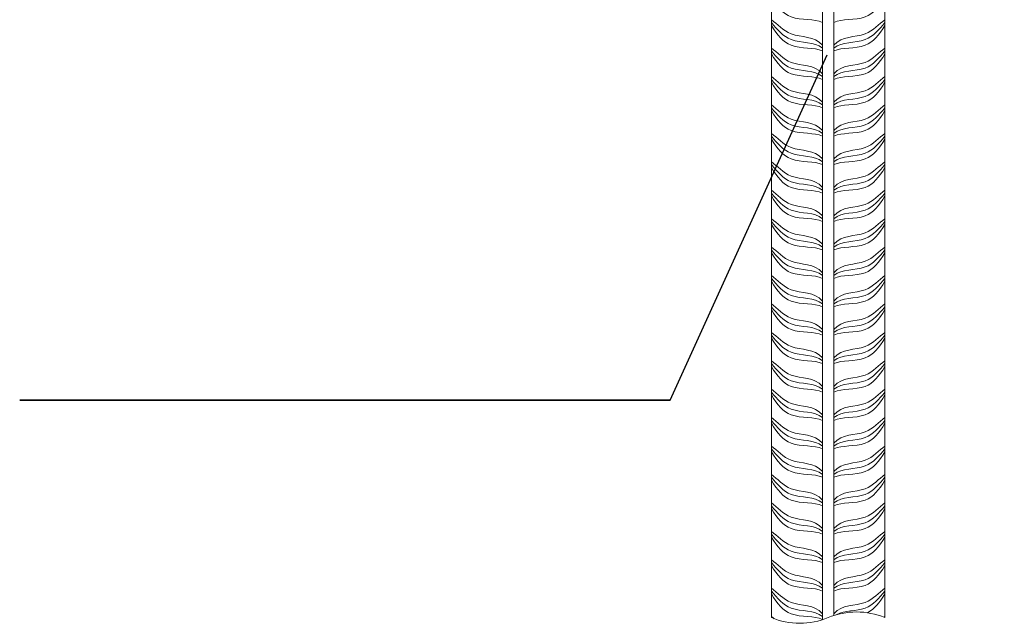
# Model space of a CAD drawing. Header units: millimetres. Extents: x -33345 to 4712671, y -3392 to 121473.
# Tile 471 of 656: x 2339005 to 2342181, y 76137 to 78083. Entities that reach past the tile are written whole.
import ezdxf

# ---------------------------------------------------------------- set-up
doc = ezdxf.new("R2010")
doc.units = ezdxf.units.MM
for name, color, linetype, lineweight in [('Lina', 7, 'Continuous', 20), ('РАЗМЕРЫ', 172, 'Continuous', 13), ('Штриховая-АСО', 8, 'Continuous', 15)]:
    doc.layers.add(name, color=color, linetype=linetype, lineweight=lineweight)
doc.styles.add('SHahzod', font='times.ttf')
doc.dimstyles.new('SHOH 100', dxfattribs={"dimtxt": 500, "dimasz": 200, "dimexe": 100, "dimexo": 50, "dimgap": 125, "dimtad": 1, "dimdec": 0, "dimtxsty": 'SHahzod', "dimblk": 'OBLIQUE', "dimcen": 200, "dimdle": 150, "dimadec": 0, "dimazin": 0, "dimtfac": 1, "dimtdec": 0, "dimtmove": 0, "dimatfit": 3, "dimfxl": 100, "dimlwd": 9, "dimlwe": 9, "dimarcsym": 0})

# ---------------------------------------------------------------- blocks, each defined once
blk = doc.blocks.new('_Oblique')
at = {"color": 0, "linetype": 'ByBlock', "lineweight": -2}
blk.add_line((-0.5, -0.5), (0.5, 0.5), dxfattribs=at)
blk = doc.blocks.new('asdfsad')
blk.add_lwpolyline([(1259331.3, -416849), (1259883.6, -415633.3)])
blk.add_lwpolyline([(1257041.1, -416849), (1259331.3, -416849)], close=True)
at = {"layer": 'Lina'}
blk.add_lwpolyline([(1260086.9, -417613.7), (1260086.9, -413450.2), (1259686.9, -413450.2), (1259686.9, -417613.7)], dxfattribs=at)
at = {"layer": 'РАЗМЕРЫ', "linetype": 'Continuous'}
blk.add_lwpolyline([(1259686.9, -417613.7, 0.2), (1259886.9, -417613.7, -0.2), (1260086.9, -417613.7)], format="xyb", dxfattribs=at)
at = {"layer": 'Штриховая-АСО'}
blk.add_lwpolyline([(1259906.9, -417606.3), (1259906.9, -413450.2), (1259866.9, -413450.2), (1259866.9, -417621.1)], dxfattribs=at)
for points, knots in [([(1259686.9, -415430.2), (1259707.8, -415464.8), (1259754.3, -415519.8), (1259838.6, -415506), (1259866.9, -415520.2)], [0, 0, 0, 0, 4.609772, 10.310649, 10.310649, 10.310649, 10.310649]), ([(1260086.9, -415430.2), (1260066.1, -415464.8), (1260019.5, -415519.8), (1259935.3, -415506), (1259906.9, -415520.2)], [0, 0, 0, 0, 4.609772, 10.310649, 10.310649, 10.310649, 10.310649]), ([(1259686.9, -415510.2), (1259707.8, -415524.8), (1259754.3, -415579.8), (1259838.6, -415566), (1259866.9, -415600.2)], [0, 0, 0, 0, 4.609772, 10.310649, 10.310649, 10.310649, 10.310649]), ([(1259686.9, -415510.2), (1259707.8, -415524.8), (1259754.3, -415579.8), (1259838.6, -415566), (1259866.9, -415600.2)], [0, 0, 0, 0, 4.609772, 10.310649, 10.310649, 10.310649, 10.310649]), ([(1260086.9, -415510.2), (1260066.1, -415524.8), (1260019.5, -415579.8), (1259935.3, -415566), (1259906.9, -415600.2)], [0, 0, 0, 0, 4.609772, 10.310649, 10.310649, 10.310649, 10.310649]), ([(1260086.9, -415510.2), (1260066.1, -415524.8), (1260019.5, -415579.8), (1259935.3, -415566), (1259906.9, -415600.2)], [0, 0, 0, 0, 4.609772, 10.310649, 10.310649, 10.310649, 10.310649]), ([(1259686.9, -415520.2), (1259707.8, -415544.8), (1259754.3, -415599.8), (1259838.6, -415586), (1259866.9, -415610.2)], [0, 0, 0, 0, 4.609772, 10.310649, 10.310649, 10.310649, 10.310649]), ([(1259686.9, -415520.2), (1259707.8, -415544.8), (1259754.3, -415599.8), (1259838.6, -415586), (1259866.9, -415610.2)], [0, 0, 0, 0, 4.609772, 10.310649, 10.310649, 10.310649, 10.310649]), ([(1259686.9, -415530.2), (1259707.8, -415564.8), (1259754.3, -415619.8), (1259838.6, -415606), (1259866.9, -415620.2)], [0, 0, 0, 0, 4.609772, 10.310649, 10.310649, 10.310649, 10.310649]), ([(1259686.9, -415530.2), (1259707.8, -415564.8), (1259754.3, -415619.8), (1259838.6, -415606), (1259866.9, -415620.2)], [0, 0, 0, 0, 4.609772, 10.310649, 10.310649, 10.310649, 10.310649]), ([(1260086.9, -415520.2), (1260066.1, -415544.8), (1260019.5, -415599.8), (1259935.3, -415586), (1259906.9, -415610.2)], [0, 0, 0, 0, 4.609772, 10.310649, 10.310649, 10.310649, 10.310649]), ([(1260086.9, -415520.2), (1260066.1, -415544.8), (1260019.5, -415599.8), (1259935.3, -415586), (1259906.9, -415610.2)], [0, 0, 0, 0, 4.609772, 10.310649, 10.310649, 10.310649, 10.310649]), ([(1260086.9, -415530.2), (1260066.1, -415564.8), (1260019.5, -415619.8), (1259935.3, -415606), (1259906.9, -415620.2)], [0, 0, 0, 0, 4.609772, 10.310649, 10.310649, 10.310649, 10.310649]), ([(1260086.9, -415530.2), (1260066.1, -415564.8), (1260019.5, -415619.8), (1259935.3, -415606), (1259906.9, -415620.2)], [0, 0, 0, 0, 4.609772, 10.310649, 10.310649, 10.310649, 10.310649]), ([(1259686.9, -415610.2), (1259707.8, -415624.8), (1259754.3, -415679.8), (1259838.6, -415666), (1259866.9, -415700.2)], [0, 0, 0, 0, 4.609772, 10.310649, 10.310649, 10.310649, 10.310649]), ([(1260086.9, -415610.2), (1260066.1, -415624.8), (1260019.5, -415679.8), (1259935.3, -415666), (1259906.9, -415700.2)], [0, 0, 0, 0, 4.609772, 10.310649, 10.310649, 10.310649, 10.310649]), ([(1259686.9, -415620.2), (1259707.8, -415644.8), (1259754.3, -415699.8), (1259838.6, -415686), (1259866.9, -415710.2)], [0, 0, 0, 0, 4.609772, 10.310649, 10.310649, 10.310649, 10.310649]), ([(1259686.9, -415630.2), (1259707.8, -415664.8), (1259754.3, -415719.8), (1259838.6, -415706), (1259866.9, -415720.2)], [0, 0, 0, 0, 4.609772, 10.310649, 10.310649, 10.310649, 10.310649]), ([(1260086.9, -415620.2), (1260066.1, -415644.8), (1260019.5, -415699.8), (1259935.3, -415686), (1259906.9, -415710.2)], [0, 0, 0, 0, 4.609772, 10.310649, 10.310649, 10.310649, 10.310649]), ([(1260086.9, -415630.2), (1260066.1, -415664.8), (1260019.5, -415719.8), (1259935.3, -415706), (1259906.9, -415720.2)], [0, 0, 0, 0, 4.609772, 10.310649, 10.310649, 10.310649, 10.310649]), ([(1259686.9, -415710.2), (1259707.8, -415724.8), (1259754.3, -415779.8), (1259838.6, -415766), (1259866.9, -415800.2)], [0, 0, 0, 0, 4.609772, 10.310649, 10.310649, 10.310649, 10.310649]), ([(1259686.9, -415710.2), (1259707.8, -415724.8), (1259754.3, -415779.8), (1259838.6, -415766), (1259866.9, -415800.2)], [0, 0, 0, 0, 4.609772, 10.310649, 10.310649, 10.310649, 10.310649]), ([(1259686.9, -415720.2), (1259707.8, -415744.8), (1259754.3, -415799.8), (1259838.6, -415786), (1259866.9, -415810.2)], [0, 0, 0, 0, 4.609772, 10.310649, 10.310649, 10.310649, 10.310649]), ([(1259686.9, -415720.2), (1259707.8, -415744.8), (1259754.3, -415799.8), (1259838.6, -415786), (1259866.9, -415810.2)], [0, 0, 0, 0, 4.609772, 10.310649, 10.310649, 10.310649, 10.310649]), ([(1260086.9, -415710.2), (1260066.1, -415724.8), (1260019.5, -415779.8), (1259935.3, -415766), (1259906.9, -415800.2)], [0, 0, 0, 0, 4.609772, 10.310649, 10.310649, 10.310649, 10.310649]), ([(1260086.9, -415710.2), (1260066.1, -415724.8), (1260019.5, -415779.8), (1259935.3, -415766), (1259906.9, -415800.2)], [0, 0, 0, 0, 4.609772, 10.310649, 10.310649, 10.310649, 10.310649]), ([(1260086.9, -415720.2), (1260066.1, -415744.8), (1260019.5, -415799.8), (1259935.3, -415786), (1259906.9, -415810.2)], [0, 0, 0, 0, 4.609772, 10.310649, 10.310649, 10.310649, 10.310649]), ([(1260086.9, -415720.2), (1260066.1, -415744.8), (1260019.5, -415799.8), (1259935.3, -415786), (1259906.9, -415810.2)], [0, 0, 0, 0, 4.609772, 10.310649, 10.310649, 10.310649, 10.310649]), ([(1259686.9, -415730.2), (1259707.8, -415764.8), (1259754.3, -415819.8), (1259838.6, -415806), (1259866.9, -415820.2)], [0, 0, 0, 0, 4.609772, 10.310649, 10.310649, 10.310649, 10.310649]), ([(1259686.9, -415730.2), (1259707.8, -415764.8), (1259754.3, -415819.8), (1259838.6, -415806), (1259866.9, -415820.2)], [0, 0, 0, 0, 4.609772, 10.310649, 10.310649, 10.310649, 10.310649]), ([(1260086.9, -415730.2), (1260066.1, -415764.8), (1260019.5, -415819.8), (1259935.3, -415806), (1259906.9, -415820.2)], [0, 0, 0, 0, 4.609772, 10.310649, 10.310649, 10.310649, 10.310649]), ([(1260086.9, -415730.2), (1260066.1, -415764.8), (1260019.5, -415819.8), (1259935.3, -415806), (1259906.9, -415820.2)], [0, 0, 0, 0, 4.609772, 10.310649, 10.310649, 10.310649, 10.310649]), ([(1259686.9, -415810.2), (1259707.8, -415824.8), (1259754.3, -415879.8), (1259838.6, -415866), (1259866.9, -415900.2)], [0, 0, 0, 0, 4.609772, 10.310649, 10.310649, 10.310649, 10.310649]), ([(1259686.9, -415820.2), (1259707.8, -415844.8), (1259754.3, -415899.8), (1259838.6, -415886), (1259866.9, -415910.2)], [0, 0, 0, 0, 4.609772, 10.310649, 10.310649, 10.310649, 10.310649]), ([(1260086.9, -415810.2), (1260066.1, -415824.8), (1260019.5, -415879.8), (1259935.3, -415866), (1259906.9, -415900.2)], [0, 0, 0, 0, 4.609772, 10.310649, 10.310649, 10.310649, 10.310649]), ([(1260086.9, -415820.2), (1260066.1, -415844.8), (1260019.5, -415899.8), (1259935.3, -415886), (1259906.9, -415910.2)], [0, 0, 0, 0, 4.609772, 10.310649, 10.310649, 10.310649, 10.310649]), ([(1259686.9, -415830.2), (1259707.8, -415864.8), (1259754.3, -415919.8), (1259838.6, -415906), (1259866.9, -415920.2)], [0, 0, 0, 0, 4.609772, 10.310649, 10.310649, 10.310649, 10.310649]), ([(1260086.9, -415830.2), (1260066.1, -415864.8), (1260019.5, -415919.8), (1259935.3, -415906), (1259906.9, -415920.2)], [0, 0, 0, 0, 4.609772, 10.310649, 10.310649, 10.310649, 10.310649]), ([(1259686.9, -415910.2), (1259707.8, -415924.8), (1259754.3, -415979.8), (1259838.6, -415966), (1259866.9, -416000.2)], [0, 0, 0, 0, 4.609772, 10.310649, 10.310649, 10.310649, 10.310649]), ([(1259686.9, -415910.2), (1259707.8, -415924.8), (1259754.3, -415979.8), (1259838.6, -415966), (1259866.9, -416000.2)], [0, 0, 0, 0, 4.609772, 10.310649, 10.310649, 10.310649, 10.310649]), ([(1259686.9, -415920.2), (1259707.8, -415944.8), (1259754.3, -415999.8), (1259838.6, -415986), (1259866.9, -416010.2)], [0, 0, 0, 0, 4.609772, 10.310649, 10.310649, 10.310649, 10.310649]), ([(1259686.9, -415920.2), (1259707.8, -415944.8), (1259754.3, -415999.8), (1259838.6, -415986), (1259866.9, -416010.2)], [0, 0, 0, 0, 4.609772, 10.310649, 10.310649, 10.310649, 10.310649]), ([(1259686.9, -415930.2), (1259707.8, -415964.8), (1259754.3, -416019.8), (1259838.6, -416006), (1259866.9, -416020.2)], [0, 0, 0, 0, 4.609772, 10.310649, 10.310649, 10.310649, 10.310649]), ([(1259686.9, -415930.2), (1259707.8, -415964.8), (1259754.3, -416019.8), (1259838.6, -416006), (1259866.9, -416020.2)], [0, 0, 0, 0, 4.609772, 10.310649, 10.310649, 10.310649, 10.310649]), ([(1260086.9, -415910.2), (1260066.1, -415924.8), (1260019.5, -415979.8), (1259935.3, -415966), (1259906.9, -416000.2)], [0, 0, 0, 0, 4.609772, 10.310649, 10.310649, 10.310649, 10.310649]), ([(1260086.9, -415910.2), (1260066.1, -415924.8), (1260019.5, -415979.8), (1259935.3, -415966), (1259906.9, -416000.2)], [0, 0, 0, 0, 4.609772, 10.310649, 10.310649, 10.310649, 10.310649]), ([(1260086.9, -415920.2), (1260066.1, -415944.8), (1260019.5, -415999.8), (1259935.3, -415986), (1259906.9, -416010.2)], [0, 0, 0, 0, 4.609772, 10.310649, 10.310649, 10.310649, 10.310649]), ([(1260086.9, -415920.2), (1260066.1, -415944.8), (1260019.5, -415999.8), (1259935.3, -415986), (1259906.9, -416010.2)], [0, 0, 0, 0, 4.609772, 10.310649, 10.310649, 10.310649, 10.310649]), ([(1260086.9, -415930.2), (1260066.1, -415964.8), (1260019.5, -416019.8), (1259935.3, -416006), (1259906.9, -416020.2)], [0, 0, 0, 0, 4.609772, 10.310649, 10.310649, 10.310649, 10.310649]), ([(1260086.9, -415930.2), (1260066.1, -415964.8), (1260019.5, -416019.8), (1259935.3, -416006), (1259906.9, -416020.2)], [0, 0, 0, 0, 4.609772, 10.310649, 10.310649, 10.310649, 10.310649]), ([(1259686.9, -416010.2), (1259707.8, -416024.8), (1259754.3, -416079.8), (1259838.6, -416066), (1259866.9, -416100.2)], [0, 0, 0, 0, 4.609772, 10.310649, 10.310649, 10.310649, 10.310649]), ([(1259686.9, -416020.2), (1259707.8, -416044.8), (1259754.3, -416099.8), (1259838.6, -416086), (1259866.9, -416110.2)], [0, 0, 0, 0, 4.609772, 10.310649, 10.310649, 10.310649, 10.310649]), ([(1259686.9, -416030.2), (1259707.8, -416064.8), (1259754.3, -416119.8), (1259838.6, -416106), (1259866.9, -416120.2)], [0, 0, 0, 0, 4.609772, 10.310649, 10.310649, 10.310649, 10.310649]), ([(1260086.9, -416010.2), (1260066.1, -416024.8), (1260019.5, -416079.8), (1259935.3, -416066), (1259906.9, -416100.2)], [0, 0, 0, 0, 4.609772, 10.310649, 10.310649, 10.310649, 10.310649]), ([(1260086.9, -416020.2), (1260066.1, -416044.8), (1260019.5, -416099.8), (1259935.3, -416086), (1259906.9, -416110.2)], [0, 0, 0, 0, 4.609772, 10.310649, 10.310649, 10.310649, 10.310649]), ([(1260086.9, -416030.2), (1260066.1, -416064.8), (1260019.5, -416119.8), (1259935.3, -416106), (1259906.9, -416120.2)], [0, 0, 0, 0, 4.609772, 10.310649, 10.310649, 10.310649, 10.310649]), ([(1259686.9, -416110.2), (1259707.8, -416124.8), (1259754.3, -416179.8), (1259838.6, -416166), (1259866.9, -416200.2)], [0, 0, 0, 0, 4.609772, 10.310649, 10.310649, 10.310649, 10.310649]), ([(1259686.9, -416110.2), (1259707.8, -416124.8), (1259754.3, -416179.8), (1259838.6, -416166), (1259866.9, -416200.2)], [0, 0, 0, 0, 4.609772, 10.310649, 10.310649, 10.310649, 10.310649]), ([(1259686.9, -416120.2), (1259707.8, -416144.8), (1259754.3, -416199.8), (1259838.6, -416186), (1259866.9, -416210.2)], [0, 0, 0, 0, 4.609772, 10.310649, 10.310649, 10.310649, 10.310649]), ([(1259686.9, -416120.2), (1259707.8, -416144.8), (1259754.3, -416199.8), (1259838.6, -416186), (1259866.9, -416210.2)], [0, 0, 0, 0, 4.609772, 10.310649, 10.310649, 10.310649, 10.310649]), ([(1259686.9, -416130.2), (1259707.8, -416164.8), (1259754.3, -416219.8), (1259838.6, -416206), (1259866.9, -416220.2)], [0, 0, 0, 0, 4.609772, 10.310649, 10.310649, 10.310649, 10.310649]), ([(1259686.9, -416130.2), (1259707.8, -416164.8), (1259754.3, -416219.8), (1259838.6, -416206), (1259866.9, -416220.2)], [0, 0, 0, 0, 4.609772, 10.310649, 10.310649, 10.310649, 10.310649]), ([(1260086.9, -416110.2), (1260066.1, -416124.8), (1260019.5, -416179.8), (1259935.3, -416166), (1259906.9, -416200.2)], [0, 0, 0, 0, 4.609772, 10.310649, 10.310649, 10.310649, 10.310649]), ([(1260086.9, -416110.2), (1260066.1, -416124.8), (1260019.5, -416179.8), (1259935.3, -416166), (1259906.9, -416200.2)], [0, 0, 0, 0, 4.609772, 10.310649, 10.310649, 10.310649, 10.310649]), ([(1260086.9, -416120.2), (1260066.1, -416144.8), (1260019.5, -416199.8), (1259935.3, -416186), (1259906.9, -416210.2)], [0, 0, 0, 0, 4.609772, 10.310649, 10.310649, 10.310649, 10.310649]), ([(1260086.9, -416120.2), (1260066.1, -416144.8), (1260019.5, -416199.8), (1259935.3, -416186), (1259906.9, -416210.2)], [0, 0, 0, 0, 4.609772, 10.310649, 10.310649, 10.310649, 10.310649]), ([(1260086.9, -416130.2), (1260066.1, -416164.8), (1260019.5, -416219.8), (1259935.3, -416206), (1259906.9, -416220.2)], [0, 0, 0, 0, 4.609772, 10.310649, 10.310649, 10.310649, 10.310649]), ([(1260086.9, -416130.2), (1260066.1, -416164.8), (1260019.5, -416219.8), (1259935.3, -416206), (1259906.9, -416220.2)], [0, 0, 0, 0, 4.609772, 10.310649, 10.310649, 10.310649, 10.310649]), ([(1259686.9, -416210.2), (1259707.8, -416224.8), (1259754.3, -416279.8), (1259838.6, -416266), (1259866.9, -416300.2)], [0, 0, 0, 0, 4.609772, 10.310649, 10.310649, 10.310649, 10.310649]), ([(1259686.9, -416220.2), (1259707.8, -416244.8), (1259754.3, -416299.8), (1259838.6, -416286), (1259866.9, -416310.2)], [0, 0, 0, 0, 4.609772, 10.310649, 10.310649, 10.310649, 10.310649]), ([(1259686.9, -416230.2), (1259707.8, -416264.8), (1259754.3, -416319.8), (1259838.6, -416306), (1259866.9, -416320.2)], [0, 0, 0, 0, 4.609772, 10.310649, 10.310649, 10.310649, 10.310649]), ([(1260086.9, -416210.2), (1260066.1, -416224.8), (1260019.5, -416279.8), (1259935.3, -416266), (1259906.9, -416300.2)], [0, 0, 0, 0, 4.609772, 10.310649, 10.310649, 10.310649, 10.310649]), ([(1260086.9, -416220.2), (1260066.1, -416244.8), (1260019.5, -416299.8), (1259935.3, -416286), (1259906.9, -416310.2)], [0, 0, 0, 0, 4.609772, 10.310649, 10.310649, 10.310649, 10.310649]), ([(1260086.9, -416230.2), (1260066.1, -416264.8), (1260019.5, -416319.8), (1259935.3, -416306), (1259906.9, -416320.2)], [0, 0, 0, 0, 4.609772, 10.310649, 10.310649, 10.310649, 10.310649]), ([(1259686.9, -416310.2), (1259707.8, -416324.8), (1259754.3, -416379.8), (1259838.6, -416366), (1259866.9, -416400.2)], [0, 0, 0, 0, 4.609772, 10.310649, 10.310649, 10.310649, 10.310649]), ([(1259686.9, -416310.2), (1259707.8, -416324.8), (1259754.3, -416379.8), (1259838.6, -416366), (1259866.9, -416400.2)], [0, 0, 0, 0, 4.609772, 10.310649, 10.310649, 10.310649, 10.310649]), ([(1260086.9, -416310.2), (1260066.1, -416324.8), (1260019.5, -416379.8), (1259935.3, -416366), (1259906.9, -416400.2)], [0, 0, 0, 0, 4.609772, 10.310649, 10.310649, 10.310649, 10.310649]), ([(1260086.9, -416310.2), (1260066.1, -416324.8), (1260019.5, -416379.8), (1259935.3, -416366), (1259906.9, -416400.2)], [0, 0, 0, 0, 4.609772, 10.310649, 10.310649, 10.310649, 10.310649]), ([(1259686.9, -416320.2), (1259707.8, -416344.8), (1259754.3, -416399.8), (1259838.6, -416386), (1259866.9, -416410.2)], [0, 0, 0, 0, 4.609772, 10.310649, 10.310649, 10.310649, 10.310649]), ([(1259686.9, -416320.2), (1259707.8, -416344.8), (1259754.3, -416399.8), (1259838.6, -416386), (1259866.9, -416410.2)], [0, 0, 0, 0, 4.609772, 10.310649, 10.310649, 10.310649, 10.310649]), ([(1259686.9, -416330.2), (1259707.8, -416364.8), (1259754.3, -416419.8), (1259838.6, -416406), (1259866.9, -416420.2)], [0, 0, 0, 0, 4.609772, 10.310649, 10.310649, 10.310649, 10.310649]), ([(1259686.9, -416330.2), (1259707.8, -416364.8), (1259754.3, -416419.8), (1259838.6, -416406), (1259866.9, -416420.2)], [0, 0, 0, 0, 4.609772, 10.310649, 10.310649, 10.310649, 10.310649]), ([(1260086.9, -416320.2), (1260066.1, -416344.8), (1260019.5, -416399.8), (1259935.3, -416386), (1259906.9, -416410.2)], [0, 0, 0, 0, 4.609772, 10.310649, 10.310649, 10.310649, 10.310649]), ([(1260086.9, -416320.2), (1260066.1, -416344.8), (1260019.5, -416399.8), (1259935.3, -416386), (1259906.9, -416410.2)], [0, 0, 0, 0, 4.609772, 10.310649, 10.310649, 10.310649, 10.310649]), ([(1260086.9, -416330.2), (1260066.1, -416364.8), (1260019.5, -416419.8), (1259935.3, -416406), (1259906.9, -416420.2)], [0, 0, 0, 0, 4.609772, 10.310649, 10.310649, 10.310649, 10.310649]), ([(1260086.9, -416330.2), (1260066.1, -416364.8), (1260019.5, -416419.8), (1259935.3, -416406), (1259906.9, -416420.2)], [0, 0, 0, 0, 4.609772, 10.310649, 10.310649, 10.310649, 10.310649]), ([(1259686.9, -416410.2), (1259707.8, -416424.8), (1259754.3, -416479.8), (1259838.6, -416466), (1259866.9, -416500.2)], [0, 0, 0, 0, 4.609772, 10.310649, 10.310649, 10.310649, 10.310649]), ([(1260086.9, -416410.2), (1260066.1, -416424.8), (1260019.5, -416479.8), (1259935.3, -416466), (1259906.9, -416500.2)], [0, 0, 0, 0, 4.609772, 10.310649, 10.310649, 10.310649, 10.310649]), ([(1259686.9, -416420.2), (1259707.8, -416444.8), (1259754.3, -416499.8), (1259838.6, -416486), (1259866.9, -416510.2)], [0, 0, 0, 0, 4.609772, 10.310649, 10.310649, 10.310649, 10.310649]), ([(1259686.9, -416430.2), (1259707.8, -416464.8), (1259754.3, -416519.8), (1259838.6, -416506), (1259866.9, -416520.2)], [0, 0, 0, 0, 4.609772, 10.310649, 10.310649, 10.310649, 10.310649]), ([(1260086.9, -416420.2), (1260066.1, -416444.8), (1260019.5, -416499.8), (1259935.3, -416486), (1259906.9, -416510.2)], [0, 0, 0, 0, 4.609772, 10.310649, 10.310649, 10.310649, 10.310649]), ([(1260086.9, -416430.2), (1260066.1, -416464.8), (1260019.5, -416519.8), (1259935.3, -416506), (1259906.9, -416520.2)], [0, 0, 0, 0, 4.609772, 10.310649, 10.310649, 10.310649, 10.310649]), ([(1259686.9, -416510.2), (1259707.8, -416524.8), (1259754.3, -416579.8), (1259838.6, -416566), (1259866.9, -416600.2)], [0, 0, 0, 0, 4.609772, 10.310649, 10.310649, 10.310649, 10.310649]), ([(1259686.9, -416510.2), (1259707.8, -416524.8), (1259754.3, -416579.8), (1259838.6, -416566), (1259866.9, -416600.2)], [0, 0, 0, 0, 4.609772, 10.310649, 10.310649, 10.310649, 10.310649]), ([(1259686.9, -416520.2), (1259707.8, -416544.8), (1259754.3, -416599.8), (1259838.6, -416586), (1259866.9, -416610.2)], [0, 0, 0, 0, 4.609772, 10.310649, 10.310649, 10.310649, 10.310649]), ([(1259686.9, -416520.2), (1259707.8, -416544.8), (1259754.3, -416599.8), (1259838.6, -416586), (1259866.9, -416610.2)], [0, 0, 0, 0, 4.609772, 10.310649, 10.310649, 10.310649, 10.310649]), ([(1260086.9, -416510.2), (1260066.1, -416524.8), (1260019.5, -416579.8), (1259935.3, -416566), (1259906.9, -416600.2)], [0, 0, 0, 0, 4.609772, 10.310649, 10.310649, 10.310649, 10.310649]), ([(1260086.9, -416510.2), (1260066.1, -416524.8), (1260019.5, -416579.8), (1259935.3, -416566), (1259906.9, -416600.2)], [0, 0, 0, 0, 4.609772, 10.310649, 10.310649, 10.310649, 10.310649]), ([(1260086.9, -416520.2), (1260066.1, -416544.8), (1260019.5, -416599.8), (1259935.3, -416586), (1259906.9, -416610.2)], [0, 0, 0, 0, 4.609772, 10.310649, 10.310649, 10.310649, 10.310649]), ([(1260086.9, -416520.2), (1260066.1, -416544.8), (1260019.5, -416599.8), (1259935.3, -416586), (1259906.9, -416610.2)], [0, 0, 0, 0, 4.609772, 10.310649, 10.310649, 10.310649, 10.310649]), ([(1259686.9, -416530.2), (1259707.8, -416564.8), (1259754.3, -416619.8), (1259838.6, -416606), (1259866.9, -416620.2)], [0, 0, 0, 0, 4.609772, 10.310649, 10.310649, 10.310649, 10.310649]), ([(1259686.9, -416530.2), (1259707.8, -416564.8), (1259754.3, -416619.8), (1259838.6, -416606), (1259866.9, -416620.2)], [0, 0, 0, 0, 4.609772, 10.310649, 10.310649, 10.310649, 10.310649]), ([(1260086.9, -416530.2), (1260066.1, -416564.8), (1260019.5, -416619.8), (1259935.3, -416606), (1259906.9, -416620.2)], [0, 0, 0, 0, 4.609772, 10.310649, 10.310649, 10.310649, 10.310649]), ([(1260086.9, -416530.2), (1260066.1, -416564.8), (1260019.5, -416619.8), (1259935.3, -416606), (1259906.9, -416620.2)], [0, 0, 0, 0, 4.609772, 10.310649, 10.310649, 10.310649, 10.310649]), ([(1259686.9, -416610.2), (1259707.8, -416624.8), (1259754.3, -416679.8), (1259838.6, -416666), (1259866.9, -416700.2)], [0, 0, 0, 0, 4.609772, 10.310649, 10.310649, 10.310649, 10.310649]), ([(1259686.9, -416620.2), (1259707.8, -416644.8), (1259754.3, -416699.8), (1259838.6, -416686), (1259866.9, -416710.2)], [0, 0, 0, 0, 4.609772, 10.310649, 10.310649, 10.310649, 10.310649]), ([(1260086.9, -416610.2), (1260066.1, -416624.8), (1260019.5, -416679.8), (1259935.3, -416666), (1259906.9, -416700.2)], [0, 0, 0, 0, 4.609772, 10.310649, 10.310649, 10.310649, 10.310649]), ([(1260086.9, -416620.2), (1260066.1, -416644.8), (1260019.5, -416699.8), (1259935.3, -416686), (1259906.9, -416710.2)], [0, 0, 0, 0, 4.609772, 10.310649, 10.310649, 10.310649, 10.310649]), ([(1259686.9, -416630.2), (1259707.8, -416664.8), (1259754.3, -416719.8), (1259838.6, -416706), (1259866.9, -416720.2)], [0, 0, 0, 0, 4.609772, 10.310649, 10.310649, 10.310649, 10.310649]), ([(1260086.9, -416630.2), (1260066.1, -416664.8), (1260019.5, -416719.8), (1259935.3, -416706), (1259906.9, -416720.2)], [0, 0, 0, 0, 4.609772, 10.310649, 10.310649, 10.310649, 10.310649]), ([(1259686.9, -416710.2), (1259707.8, -416724.8), (1259754.3, -416779.8), (1259838.6, -416766), (1259866.9, -416800.2)], [0, 0, 0, 0, 4.609772, 10.310649, 10.310649, 10.310649, 10.310649]), ([(1259686.9, -416710.2), (1259707.8, -416724.8), (1259754.3, -416779.8), (1259838.6, -416766), (1259866.9, -416800.2)], [0, 0, 0, 0, 4.609772, 10.310649, 10.310649, 10.310649, 10.310649]), ([(1259686.9, -416720.2), (1259707.8, -416744.8), (1259754.3, -416799.8), (1259838.6, -416786), (1259866.9, -416810.2)], [0, 0, 0, 0, 4.609772, 10.310649, 10.310649, 10.310649, 10.310649]), ([(1259686.9, -416720.2), (1259707.8, -416744.8), (1259754.3, -416799.8), (1259838.6, -416786), (1259866.9, -416810.2)], [0, 0, 0, 0, 4.609772, 10.310649, 10.310649, 10.310649, 10.310649]), ([(1260086.9, -416710.2), (1260066.1, -416724.8), (1260019.5, -416779.8), (1259935.3, -416766), (1259906.9, -416800.2)], [0, 0, 0, 0, 4.609772, 10.310649, 10.310649, 10.310649, 10.310649]), ([(1260086.9, -416710.2), (1260066.1, -416724.8), (1260019.5, -416779.8), (1259935.3, -416766), (1259906.9, -416800.2)], [0, 0, 0, 0, 4.609772, 10.310649, 10.310649, 10.310649, 10.310649]), ([(1260086.9, -416720.2), (1260066.1, -416744.8), (1260019.5, -416799.8), (1259935.3, -416786), (1259906.9, -416810.2)], [0, 0, 0, 0, 4.609772, 10.310649, 10.310649, 10.310649, 10.310649]), ([(1260086.9, -416720.2), (1260066.1, -416744.8), (1260019.5, -416799.8), (1259935.3, -416786), (1259906.9, -416810.2)], [0, 0, 0, 0, 4.609772, 10.310649, 10.310649, 10.310649, 10.310649]), ([(1259686.9, -416730.2), (1259707.8, -416764.8), (1259754.3, -416819.8), (1259838.6, -416806), (1259866.9, -416820.2)], [0, 0, 0, 0, 4.609772, 10.310649, 10.310649, 10.310649, 10.310649]), ([(1259686.9, -416730.2), (1259707.8, -416764.8), (1259754.3, -416819.8), (1259838.6, -416806), (1259866.9, -416820.2)], [0, 0, 0, 0, 4.609772, 10.310649, 10.310649, 10.310649, 10.310649]), ([(1260086.9, -416730.2), (1260066.1, -416764.8), (1260019.5, -416819.8), (1259935.3, -416806), (1259906.9, -416820.2)], [0, 0, 0, 0, 4.609772, 10.310649, 10.310649, 10.310649, 10.310649]), ([(1260086.9, -416730.2), (1260066.1, -416764.8), (1260019.5, -416819.8), (1259935.3, -416806), (1259906.9, -416820.2)], [0, 0, 0, 0, 4.609772, 10.310649, 10.310649, 10.310649, 10.310649]), ([(1259686.9, -416810.2), (1259707.8, -416824.8), (1259754.3, -416879.8), (1259838.6, -416866), (1259866.9, -416900.2)], [0, 0, 0, 0, 4.609772, 10.310649, 10.310649, 10.310649, 10.310649]), ([(1259686.9, -416820.2), (1259707.8, -416844.8), (1259754.3, -416899.8), (1259838.6, -416886), (1259866.9, -416910.2)], [0, 0, 0, 0, 4.609772, 10.310649, 10.310649, 10.310649, 10.310649]), ([(1259686.9, -416830.2), (1259707.8, -416864.8), (1259754.3, -416919.8), (1259838.6, -416906), (1259866.9, -416920.2)], [0, 0, 0, 0, 4.609772, 10.310649, 10.310649, 10.310649, 10.310649]), ([(1260086.9, -416810.2), (1260066.1, -416824.8), (1260019.5, -416879.8), (1259935.3, -416866), (1259906.9, -416900.2)], [0, 0, 0, 0, 4.609772, 10.310649, 10.310649, 10.310649, 10.310649]), ([(1260086.9, -416820.2), (1260066.1, -416844.8), (1260019.5, -416899.8), (1259935.3, -416886), (1259906.9, -416910.2)], [0, 0, 0, 0, 4.609772, 10.310649, 10.310649, 10.310649, 10.310649]), ([(1260086.9, -416830.2), (1260066.1, -416864.8), (1260019.5, -416919.8), (1259935.3, -416906), (1259906.9, -416920.2)], [0, 0, 0, 0, 4.609772, 10.310649, 10.310649, 10.310649, 10.310649]), ([(1259686.9, -416910.2), (1259707.8, -416924.8), (1259754.3, -416979.8), (1259838.6, -416966), (1259866.9, -417000.2)], [0, 0, 0, 0, 4.609772, 10.310649, 10.310649, 10.310649, 10.310649]), ([(1259686.9, -416910.2), (1259707.8, -416924.8), (1259754.3, -416979.8), (1259838.6, -416966), (1259866.9, -417000.2)], [0, 0, 0, 0, 4.609772, 10.310649, 10.310649, 10.310649, 10.310649]), ([(1259686.9, -416920.2), (1259707.8, -416944.8), (1259754.3, -416999.8), (1259838.6, -416986), (1259866.9, -417010.2)], [0, 0, 0, 0, 4.609772, 10.310649, 10.310649, 10.310649, 10.310649]), ([(1259686.9, -416920.2), (1259707.8, -416944.8), (1259754.3, -416999.8), (1259838.6, -416986), (1259866.9, -417010.2)], [0, 0, 0, 0, 4.609772, 10.310649, 10.310649, 10.310649, 10.310649]), ([(1259686.9, -416930.2), (1259707.8, -416964.8), (1259754.3, -417019.8), (1259838.6, -417006), (1259866.9, -417020.2)], [0, 0, 0, 0, 4.609772, 10.310649, 10.310649, 10.310649, 10.310649]), ([(1259686.9, -416930.2), (1259707.8, -416964.8), (1259754.3, -417019.8), (1259838.6, -417006), (1259866.9, -417020.2)], [0, 0, 0, 0, 4.609772, 10.310649, 10.310649, 10.310649, 10.310649]), ([(1260086.9, -416910.2), (1260066.1, -416924.8), (1260019.5, -416979.8), (1259935.3, -416966), (1259906.9, -417000.2)], [0, 0, 0, 0, 4.609772, 10.310649, 10.310649, 10.310649, 10.310649]), ([(1260086.9, -416910.2), (1260066.1, -416924.8), (1260019.5, -416979.8), (1259935.3, -416966), (1259906.9, -417000.2)], [0, 0, 0, 0, 4.609772, 10.310649, 10.310649, 10.310649, 10.310649]), ([(1260086.9, -416920.2), (1260066.1, -416944.8), (1260019.5, -416999.8), (1259935.3, -416986), (1259906.9, -417010.2)], [0, 0, 0, 0, 4.609772, 10.310649, 10.310649, 10.310649, 10.310649]), ([(1260086.9, -416920.2), (1260066.1, -416944.8), (1260019.5, -416999.8), (1259935.3, -416986), (1259906.9, -417010.2)], [0, 0, 0, 0, 4.609772, 10.310649, 10.310649, 10.310649, 10.310649]), ([(1260086.9, -416930.2), (1260066.1, -416964.8), (1260019.5, -417019.8), (1259935.3, -417006), (1259906.9, -417020.2)], [0, 0, 0, 0, 4.609772, 10.310649, 10.310649, 10.310649, 10.310649]), ([(1260086.9, -416930.2), (1260066.1, -416964.8), (1260019.5, -417019.8), (1259935.3, -417006), (1259906.9, -417020.2)], [0, 0, 0, 0, 4.609772, 10.310649, 10.310649, 10.310649, 10.310649]), ([(1259686.9, -417010.2), (1259707.8, -417024.8), (1259754.3, -417079.8), (1259838.6, -417066), (1259866.9, -417100.2)], [0, 0, 0, 0, 4.609772, 10.310649, 10.310649, 10.310649, 10.310649]), ([(1259686.9, -417020.2), (1259707.8, -417044.8), (1259754.3, -417099.8), (1259838.6, -417086), (1259866.9, -417110.2)], [0, 0, 0, 0, 4.609772, 10.310649, 10.310649, 10.310649, 10.310649]), ([(1259686.9, -417030.2), (1259707.8, -417064.8), (1259754.3, -417119.8), (1259838.6, -417106), (1259866.9, -417120.2)], [0, 0, 0, 0, 4.609772, 10.310649, 10.310649, 10.310649, 10.310649]), ([(1260086.9, -417010.2), (1260066.1, -417024.8), (1260019.5, -417079.8), (1259935.3, -417066), (1259906.9, -417100.2)], [0, 0, 0, 0, 4.609772, 10.310649, 10.310649, 10.310649, 10.310649]), ([(1260086.9, -417020.2), (1260066.1, -417044.8), (1260019.5, -417099.8), (1259935.3, -417086), (1259906.9, -417110.2)], [0, 0, 0, 0, 4.609772, 10.310649, 10.310649, 10.310649, 10.310649]), ([(1260086.9, -417030.2), (1260066.1, -417064.8), (1260019.5, -417119.8), (1259935.3, -417106), (1259906.9, -417120.2)], [0, 0, 0, 0, 4.609772, 10.310649, 10.310649, 10.310649, 10.310649]), ([(1259686.9, -417110.2), (1259707.8, -417124.8), (1259754.3, -417179.8), (1259838.6, -417166), (1259866.9, -417200.2)], [0, 0, 0, 0, 4.609772, 10.310649, 10.310649, 10.310649, 10.310649]), ([(1259686.9, -417110.2), (1259707.8, -417124.8), (1259754.3, -417179.8), (1259838.6, -417166), (1259866.9, -417200.2)], [0, 0, 0, 0, 4.609772, 10.310649, 10.310649, 10.310649, 10.310649]), ([(1259686.9, -417120.2), (1259707.8, -417144.8), (1259754.3, -417199.8), (1259838.6, -417186), (1259866.9, -417210.2)], [0, 0, 0, 0, 4.609772, 10.310649, 10.310649, 10.310649, 10.310649]), ([(1259686.9, -417120.2), (1259707.8, -417144.8), (1259754.3, -417199.8), (1259838.6, -417186), (1259866.9, -417210.2)], [0, 0, 0, 0, 4.609772, 10.310649, 10.310649, 10.310649, 10.310649]), ([(1259686.9, -417130.2), (1259707.8, -417164.8), (1259754.3, -417219.8), (1259838.6, -417206), (1259866.9, -417220.2)], [0, 0, 0, 0, 4.609772, 10.310649, 10.310649, 10.310649, 10.310649]), ([(1259686.9, -417130.2), (1259707.8, -417164.8), (1259754.3, -417219.8), (1259838.6, -417206), (1259866.9, -417220.2)], [0, 0, 0, 0, 4.609772, 10.310649, 10.310649, 10.310649, 10.310649]), ([(1260086.9, -417110.2), (1260066.1, -417124.8), (1260019.5, -417179.8), (1259935.3, -417166), (1259906.9, -417200.2)], [0, 0, 0, 0, 4.609772, 10.310649, 10.310649, 10.310649, 10.310649]), ([(1260086.9, -417110.2), (1260066.1, -417124.8), (1260019.5, -417179.8), (1259935.3, -417166), (1259906.9, -417200.2)], [0, 0, 0, 0, 4.609772, 10.310649, 10.310649, 10.310649, 10.310649]), ([(1260086.9, -417120.2), (1260066.1, -417144.8), (1260019.5, -417199.8), (1259935.3, -417186), (1259906.9, -417210.2)], [0, 0, 0, 0, 4.609772, 10.310649, 10.310649, 10.310649, 10.310649]), ([(1260086.9, -417120.2), (1260066.1, -417144.8), (1260019.5, -417199.8), (1259935.3, -417186), (1259906.9, -417210.2)], [0, 0, 0, 0, 4.609772, 10.310649, 10.310649, 10.310649, 10.310649]), ([(1260086.9, -417130.2), (1260066.1, -417164.8), (1260019.5, -417219.8), (1259935.3, -417206), (1259906.9, -417220.2)], [0, 0, 0, 0, 4.609772, 10.310649, 10.310649, 10.310649, 10.310649]), ([(1260086.9, -417130.2), (1260066.1, -417164.8), (1260019.5, -417219.8), (1259935.3, -417206), (1259906.9, -417220.2)], [0, 0, 0, 0, 4.609772, 10.310649, 10.310649, 10.310649, 10.310649]), ([(1259686.9, -417210.2), (1259707.8, -417224.8), (1259754.3, -417279.8), (1259838.6, -417266), (1259866.9, -417300.2)], [0, 0, 0, 0, 4.609772, 10.310649, 10.310649, 10.310649, 10.310649]), ([(1260086.9, -417210.2), (1260066.1, -417224.8), (1260019.5, -417279.8), (1259935.3, -417266), (1259906.9, -417300.2)], [0, 0, 0, 0, 4.609772, 10.310649, 10.310649, 10.310649, 10.310649]), ([(1259686.9, -417220.2), (1259707.8, -417244.8), (1259754.3, -417299.8), (1259838.6, -417286), (1259866.9, -417310.2)], [0, 0, 0, 0, 4.609772, 10.310649, 10.310649, 10.310649, 10.310649]), ([(1259686.9, -417230.2), (1259707.8, -417264.8), (1259754.3, -417319.8), (1259838.6, -417306), (1259866.9, -417320.2)], [0, 0, 0, 0, 4.609772, 10.310649, 10.310649, 10.310649, 10.310649]), ([(1260086.9, -417220.2), (1260066.1, -417244.8), (1260019.5, -417299.8), (1259935.3, -417286), (1259906.9, -417310.2)], [0, 0, 0, 0, 4.609772, 10.310649, 10.310649, 10.310649, 10.310649]), ([(1260086.9, -417230.2), (1260066.1, -417264.8), (1260019.5, -417319.8), (1259935.3, -417306), (1259906.9, -417320.2)], [0, 0, 0, 0, 4.609772, 10.310649, 10.310649, 10.310649, 10.310649]), ([(1259686.9, -417310.2), (1259707.8, -417324.8), (1259754.3, -417379.8), (1259838.6, -417366), (1259866.9, -417400.2)], [0, 0, 0, 0, 4.609772, 10.310649, 10.310649, 10.310649, 10.310649]), ([(1259686.9, -417310.2), (1259707.8, -417324.8), (1259754.3, -417379.8), (1259838.6, -417366), (1259866.9, -417400.2)], [0, 0, 0, 0, 4.609772, 10.310649, 10.310649, 10.310649, 10.310649]), ([(1260086.9, -417310.2), (1260066.1, -417324.8), (1260019.5, -417379.8), (1259935.3, -417366), (1259906.9, -417400.2)], [0, 0, 0, 0, 4.609772, 10.310649, 10.310649, 10.310649, 10.310649]), ([(1260086.9, -417310.2), (1260066.1, -417324.8), (1260019.5, -417379.8), (1259935.3, -417366), (1259906.9, -417400.2)], [0, 0, 0, 0, 4.609772, 10.310649, 10.310649, 10.310649, 10.310649]), ([(1259686.9, -417320.2), (1259707.8, -417344.8), (1259754.3, -417399.8), (1259838.6, -417386), (1259866.9, -417410.2)], [0, 0, 0, 0, 4.609772, 10.310649, 10.310649, 10.310649, 10.310649]), ([(1259686.9, -417320.2), (1259707.8, -417344.8), (1259754.3, -417399.8), (1259838.6, -417386), (1259866.9, -417410.2)], [0, 0, 0, 0, 4.609772, 10.310649, 10.310649, 10.310649, 10.310649]), ([(1259686.9, -417330.2), (1259707.8, -417364.8), (1259754.3, -417419.8), (1259838.6, -417406), (1259866.9, -417420.2)], [0, 0, 0, 0, 4.609772, 10.310649, 10.310649, 10.310649, 10.310649]), ([(1259686.9, -417330.2), (1259707.8, -417364.8), (1259754.3, -417419.8), (1259838.6, -417406), (1259866.9, -417420.2)], [0, 0, 0, 0, 4.609772, 10.310649, 10.310649, 10.310649, 10.310649]), ([(1260086.9, -417320.2), (1260066.1, -417344.8), (1260019.5, -417399.8), (1259935.3, -417386), (1259906.9, -417410.2)], [0, 0, 0, 0, 4.609772, 10.310649, 10.310649, 10.310649, 10.310649]), ([(1260086.9, -417320.2), (1260066.1, -417344.8), (1260019.5, -417399.8), (1259935.3, -417386), (1259906.9, -417410.2)], [0, 0, 0, 0, 4.609772, 10.310649, 10.310649, 10.310649, 10.310649]), ([(1260086.9, -417330.2), (1260066.1, -417364.8), (1260019.5, -417419.8), (1259935.3, -417406), (1259906.9, -417420.2)], [0, 0, 0, 0, 4.609772, 10.310649, 10.310649, 10.310649, 10.310649]), ([(1260086.9, -417330.2), (1260066.1, -417364.8), (1260019.5, -417419.8), (1259935.3, -417406), (1259906.9, -417420.2)], [0, 0, 0, 0, 4.609772, 10.310649, 10.310649, 10.310649, 10.310649]), ([(1259686.9, -417410.2), (1259707.8, -417424.8), (1259754.3, -417479.8), (1259838.6, -417466), (1259866.9, -417500.2)], [0, 0, 0, 0, 4.609772, 10.310649, 10.310649, 10.310649, 10.310649]), ([(1259686.9, -417420.2), (1259707.8, -417444.8), (1259754.3, -417499.8), (1259838.6, -417486), (1259866.9, -417510.2)], [0, 0, 0, 0, 4.609772, 10.310649, 10.310649, 10.310649, 10.310649]), ([(1260086.9, -417410.2), (1260066.1, -417424.8), (1260019.5, -417479.8), (1259935.3, -417466), (1259906.9, -417500.2)], [0, 0, 0, 0, 4.609772, 10.310649, 10.310649, 10.310649, 10.310649]), ([(1260086.9, -417420.2), (1260066.1, -417444.8), (1260019.5, -417499.8), (1259935.3, -417486), (1259906.9, -417510.2)], [0, 0, 0, 0, 4.609772, 10.310649, 10.310649, 10.310649, 10.310649]), ([(1259686.9, -417430.2), (1259707.8, -417464.8), (1259754.3, -417519.8), (1259838.6, -417506), (1259866.9, -417520.2)], [0, 0, 0, 0, 4.609772, 10.310649, 10.310649, 10.310649, 10.310649]), ([(1260086.9, -417430.2), (1260066.1, -417464.8), (1260019.5, -417519.8), (1259935.3, -417506), (1259906.9, -417520.2)], [0, 0, 0, 0, 4.609772, 10.310649, 10.310649, 10.310649, 10.310649]), ([(1259686.9, -417510.2), (1259707.8, -417524.8), (1259754.3, -417579.8), (1259838.6, -417566), (1259866.9, -417600.2)], [0, 0, 0, 0, 4.609772, 10.310649, 10.310649, 10.310649, 10.310649]), ([(1259686.9, -417520.2), (1259707.8, -417544.8), (1259754.3, -417599.8), (1259838.6, -417586), (1259866.9, -417610.2)], [0, 0, 0, 0, 4.609772, 10.310649, 10.310649, 10.310649, 10.310649]), ([(1260086.9, -417510.2), (1260066.1, -417524.8), (1260019.5, -417579.8), (1259935.3, -417566), (1259906.9, -417600.2)], [0, 0, 0, 0, 4.609772, 10.310649, 10.310649, 10.310649, 10.310649]), ([(1260086.9, -417520.2), (1260066.1, -417544.8), (1260022.3, -417596.5), (1259945.4, -417587.4), (1259916.9, -417603.3)], [0, 0, 0, 0, 4.609772, 9.687075, 9.687075, 9.687075, 9.687075]), ([(1259686.9, -417530.2), (1259707.8, -417564.8), (1259754.3, -417619.8), (1259838.6, -417606), (1259866.9, -417620.2)], [0, 0, 0, 0, 4.609772, 10.310649, 10.310649, 10.310649, 10.310649])]:
    blk.add_open_spline(points, degree=3, knots=knots, dxfattribs=at)
for points in [[(1260086.9, -417530.2), (1260068.2, -417561.3), (1260049.5, -417584.4), (1260025.2, -417596.6)], [(1259686.9, -417610.2), (1259690.1, -417612.4), (1259693.3, -417614.9), (1259696.4, -417617.5)], [(1260086.9, -417610.2), (1260085.9, -417610.9), (1260084.9, -417611.7), (1260083.8, -417612.5)]]:
    blk.add_open_spline(points, degree=3, dxfattribs=at)
at = {"layer": 'РАЗМЕРЫ'}
for points in [[(1259705.1, -412241.1), (1261911.4, -416472.2), (1266520.4, -416472.2)], [(1260096.6, -414845.5), (1261911.4, -416472.2), (1266520.4, -416472.2)]]:
    blk.add_leader(points, dimstyle='SHOH 100', override={"dimgap": 50, "dimtad": 0}, dxfattribs=at)

msp = doc.modelspace()

# ---------------------------------------------------------------- block references
at = {"lineweight": 25, "xscale": 0.9162906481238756, "yscale": 0.9162906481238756, "zscale": 0.9162906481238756}
msp.add_blockref('asdfsad', (1187190.092, 458811.149, 1359241.5), dxfattribs=at)

doc.saveas('drawing.dxf')
